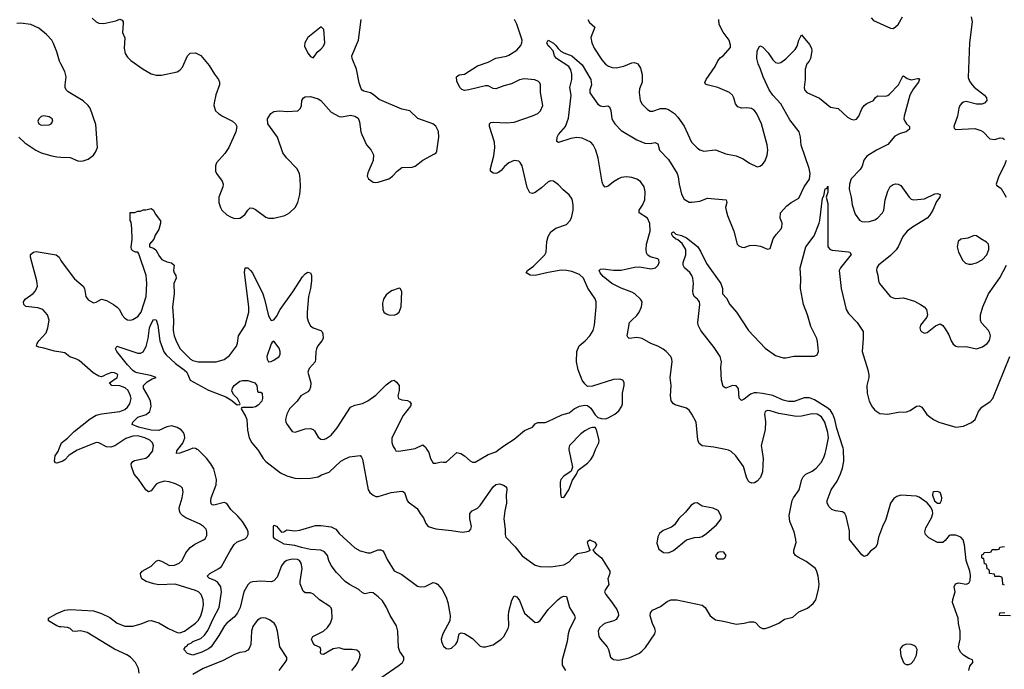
# Model space of a CAD drawing. Header units: inches. Extents: x 1473912 to 1647258, y 640388 to 773423.
# Tile 372 of 420: x 1599685 to 1607222, y 678318 to 683287. Entities that reach past the tile are written whole.
import ezdxf

# ---------------------------------------------------------------- set-up
doc = ezdxf.new("R2010")
doc.units = ezdxf.units.IN
doc.header["$MEASUREMENT"] = 0
for name, color, linetype in [('B5697', 7, 'Continuous'), ('B5698', 7, 'Continuous'), ('B6607', 7, 'Continuous'), ('B6608', 7, 'Continuous')]:
    doc.layers.add(name, color=color, linetype=linetype)

msp = doc.modelspace()

# ---------------------------------------------------------------- linework, layer by layer
at = {"layer": 'B5697', "color": 5, "elevation": 680}
for points in [[(1600000, 679904.3), (1599970, 679894.5), (1599958, 679898), (1599951.5, 679911.5), (1599956.8, 679950), (1599981.8, 679990), (1599985.5, 680000)], [(1600000, 678642.7), (1599990, 678643.5), (1599969.2, 678650), (1599906, 678690), (1599906, 678710), (1599970, 678746.4), (1600000, 678758.4)]]:
    msp.add_lwpolyline(points, dxfattribs=at)
at = {"layer": 'B5698', "color": 5}
for points, elevation in [([(1600000, 682950.1), (1599989.9, 682970), (1599970, 683040.5), (1599944.5, 683104.5), (1599929.8, 683130), (1599890, 683175.3), (1599830, 683222.7), (1599770, 683250.9), (1599690, 683261.7), (1599662.2, 683257.8)], 720), ([(1599677.8, 682390), (1599724.7, 682344.7), (1599808.7, 682288.7), (1599850, 682267.8), (1599930, 682245.3), (1599970, 682238.3), (1600000, 682236.4)], 720), ([(1600000, 680744.2), (1599950, 680751.6), (1599870, 680776.1), (1599830, 680781.6), (1599813.2, 680790), (1599818.4, 680810), (1599831.5, 680830), (1599886.8, 680893.2), (1599900.5, 680930), (1599909.7, 680990), (1599898.7, 681030), (1599862.9, 681070), (1599823.7, 681083.7), (1599732.8, 681092.8), (1599717, 681110), (1599715, 681130), (1599725.8, 681150), (1599787.3, 681192.7), (1599805.5, 681214.5), (1599819.8, 681250), (1599816, 681290), (1599766.3, 681470), (1599767.8, 681492.2), (1599789.8, 681510), (1599810, 681513.1), (1599963.8, 681490), (1599987, 681470), (1600000, 681446.1)], 680), ([(1599985.5, 680000), (1600000, 680039.2)], 680)]:
    msp.add_lwpolyline(points, dxfattribs=dict(at, elevation=elevation))
at = {"layer": 'B5698', "color": 5, "elevation": 740}
msp.add_lwpolyline([(1599870, 682552.8), (1599850, 682547.3), (1599830.5, 682530), (1599823.7, 682510), (1599830.6, 682490), (1599850, 682480.3), (1599910, 682484.2), (1599925.2, 682490), (1599939.5, 682510), (1599932, 682530), (1599910, 682545.1)], close=True, dxfattribs=at)
at = {"layer": 'B6607', "color": 5}
for points, elevation in [([(1600000, 678758.4), (1600030, 678770.3), (1600070, 678775.3), (1600250, 678764.7), (1600310, 678745.4), (1600373.5, 678713.5), (1600432, 678670), (1600490, 678648.8), (1600550, 678649.5), (1600614.5, 678665.5), (1600670, 678689), (1600690, 678691.5), (1600750, 678673.7), (1600824.9, 678630), (1600890, 678599.1), (1600910, 678596.8), (1600947.1, 678610), (1601031.6, 678670), (1601050, 678691.5), (1601070, 678727.4), (1601085, 678770), (1601091.3, 678811.3), (1601089, 678849), (1601073.7, 678890), (1601053, 678910), (1601030, 678922), (1600875.1, 678970), (1600750, 678965.6), (1600711.2, 678971.2), (1600652.3, 678990), (1600620.5, 679010), (1600611.2, 679030), (1600609.7, 679050), (1600622, 679070), (1600690, 679107.6), (1600730, 679146.7), (1600747.4, 679152.6), (1600770, 679146.7), (1600832.4, 679112.4), (1600870, 679113.7), (1600904.7, 679130), (1600929.1, 679150.9), (1600957.7, 679210), (1600990, 679250.3), (1601025.2, 679274.8), (1601092.5, 679307.5), (1601103.3, 679316.7), (1601116.9, 679343.1), (1601118, 679370), (1601111.5, 679390), (1601091.8, 679410), (1601060.7, 679430), (1600956.4, 679476.4), (1600932.3, 679492.3), (1600915.8, 679510), (1600907.4, 679530), (1600906.5, 679553.5), (1600928.6, 679630), (1600935.6, 679675.6), (1600930, 679704), (1600917.7, 679717.7), (1600877, 679737), (1600830, 679751.2), (1600790, 679756.4), (1600750, 679745.7), (1600730, 679735.1), (1600690, 679683), (1600670, 679674.7), (1600650, 679691.3), (1600594, 679774), (1600559.8, 679810), (1600539.3, 679870), (1600538.7, 679890), (1600550, 679908.5), (1600564.5, 679915.5), (1600650, 679934.5), (1600674.5, 679950), (1600702.7, 679990), (1600704.2, 680000)], 680), ([(1600136.5, 680000), (1600124.7, 679995.3), (1600064.3, 679955.7), (1600030, 679920.2), (1600010, 679907.5), (1600000, 679904.3)], 680), ([(1600985.8, 680000), (1600910, 679971.2), (1600884.5, 679970), (1600887.6, 679990), (1600895.4, 680000)], 660), ([(1602226.6, 678310), (1602261.3, 678350), (1602273, 678370), (1602289.6, 678410), (1602291.3, 678430), (1602282.7, 678450), (1602264.5, 678464.5), (1602229.7, 678469.7), (1602169.7, 678469.7), (1602130, 678481.3), (1602084.6, 678475.4), (1602010, 678432.3), (1601993.2, 678433.2), (1601986.5, 678446.5), (1601989.6, 678470), (1601984.8, 678484.8), (1601944, 678504), (1601930, 678517), (1601917.6, 678550), (1601929.5, 678570), (1602009.8, 678610.2), (1602040.7, 678639.3), (1602062.9, 678670), (1602076.9, 678710), (1602073, 678770), (1602067.9, 678787.9), (1602058.3, 678798.3), (1601978.4, 678850), (1601933.5, 678893.5), (1601910, 678903), (1601870, 678902.4), (1601855.2, 678915.2), (1601832, 678972), (1601831, 678991), (1601847.6, 679090), (1601840.3, 679130), (1601827.6, 679150), (1601810, 679158.8), (1601770, 679160.8), (1601730, 679150.8), (1601710, 679138.9), (1601687.9, 679110), (1601656.3, 679023.7), (1601630, 678996.3), (1601610, 678988.2), (1601531.4, 678991.4), (1601470, 678987.1), (1601450, 678981.1), (1601430, 678964.7), (1601400.6, 678910), (1601372.7, 678790), (1601351.5, 678750), (1601330, 678719.3), (1601270, 678671.6), (1601251.8, 678650), (1601210, 678577.7), (1601150, 678489.8), (1601130, 678475), (1601079.1, 678450), (1601010, 678425.6), (1600970, 678439), (1600942, 678470), (1600954, 678490), (1600964.9, 678495.1), (1600978, 678510), (1600999.8, 678520.2), (1601009.7, 678530), (1601070, 678555.2), (1601100.4, 678579.6), (1601123.6, 678616.4), (1601167, 678710), (1601210.4, 678790), (1601229.9, 678909.9), (1601225.2, 678950), (1601201.8, 678981.8), (1601178, 678998), (1601135, 679015), (1601119.6, 679030), (1601139.7, 679050), (1601210, 679089.1), (1601230, 679105.3), (1601294.6, 679225.4), (1601327.7, 679272.3), (1601350, 679292.4), (1601410, 679315.6), (1601424.4, 679330), (1601433.7, 679350), (1601433.5, 679370), (1601427.2, 679390), (1601390, 679448), (1601354.2, 679490), (1601301.3, 679541.3), (1601270, 679586), (1601250, 679593.3), (1601170, 679574.3), (1601157.6, 679577.6), (1601150, 679585.2), (1601146.6, 679606.6), (1601149.8, 679629.8), (1601187.9, 679730), (1601191.3, 679770), (1601170, 679850.8), (1601148.9, 679890), (1601113.6, 679933.6), (1601050, 679995.9), (1601042.6, 680000)], 660), ([(1601504.7, 680000), (1601513.1, 679990), (1601548.8, 679930), (1601568.3, 679908.3), (1601681.1, 679821.1), (1601730, 679797.6), (1601790, 679780.4), (1601830, 679778), (1601910, 679780.4), (1601968.7, 679790), (1601995.1, 679804.9), (1602054.2, 679825.8), (1602144.2, 679910), (1602170, 679926), (1602210, 679942.6), (1602290, 679952.7), (1602301.7, 679941.7), (1602310, 679924.7), (1602351.3, 679691.3), (1602365.3, 679670), (1602390, 679650.3), (1602410, 679641.1), (1602430, 679638.9), (1602529, 679670), (1602610, 679681.3), (1602618.3, 679678.3), (1602630.3, 679670), (1602650.2, 679610.2), (1602659, 679599), (1602728.3, 679548.3), (1602749.3, 679509.3), (1602775.8, 679475.8), (1602792.8, 679432.8), (1602810.3, 679410.3), (1602870, 679393.7), (1602990, 679381.3), (1603072.5, 679367.5), (1603124.7, 679375.3), (1603139, 679390), (1603142.7, 679410), (1603129.6, 679470), (1603130, 679510.8), (1603149.2, 679530), (1603189.7, 679550.3), (1603210, 679570.4), (1603310, 679714.9), (1603330, 679732.7), (1603356.7, 679736.7), (1603387.9, 679727.9), (1603399.9, 679719.9), (1603410.5, 679710.5), (1603413.2, 679693.2), (1603408.5, 679651.5), (1603411.6, 679590), (1603397.8, 679530), (1603390.2, 679470), (1603401.5, 679390), (1603401.5, 679350), (1603407.2, 679330), (1603476.2, 679256.2), (1603530, 679186), (1603630, 679114.6), (1603670, 679104.2), (1603750, 679102), (1603850, 679117.1), (1603890, 679140.5), (1603934, 679190), (1603954.9, 679205.1), (1604023.1, 679216.9), (1604055.3, 679230), (1604050, 679232.3), (1604035, 679270), (1604031, 679290), (1604037.7, 679302.3), (1604050, 679307.9), (1604087.4, 679290), (1604099.7, 679270), (1604090, 679247.1), (1604072.9, 679230), (1604089.1, 679210), (1604139.4, 679170), (1604202.6, 679070), (1604201.7, 679050), (1604186.3, 679010), (1604193.7, 678966.3), (1604168.2, 678930), (1604162.4, 678910), (1604170.4, 678890), (1604215.6, 678835.6), (1604255.8, 678775.8), (1604266.9, 678750), (1604268, 678730), (1604250, 678699.7), (1604231.7, 678688.3), (1604170, 678671.6), (1604150, 678660.9), (1604124.2, 678635.8), (1604112.4, 678610), (1604117.3, 678570), (1604130, 678548.7), (1604182, 678490), (1604192, 678470), (1604206.8, 678410), (1604230, 678393), (1604270, 678388.8), (1604350, 678406.7), (1604430, 678441.6), (1604450, 678458.7), (1604474.4, 678485.6), (1604546, 678590), (1604551.1, 678608.9), (1604547.6, 678630), (1604529.7, 678669.7), (1604512.1, 678727.9), (1604514.5, 678750), (1604529.7, 678770.3), (1604590, 678798.4), (1604642.2, 678837.8), (1604669.1, 678850.9), (1604716, 678850), (1604908.4, 678808.4), (1604931.7, 678790), (1604970, 678727.7), (1605010, 678696.3), (1605072.7, 678687.3), (1605170, 678663.8), (1605230, 678670.3), (1605270, 678681.3), (1605302, 678682), (1605317.3, 678677.3), (1605350, 678641), (1605370.7, 678630.7), (1605390.7, 678630.7), (1605430, 678642), (1605497, 678670), (1605539.4, 678700.6), (1605603.5, 678716.5), (1605650, 678757.6), (1605715.1, 678784.9), (1605759.1, 678820.9), (1605779.6, 678850), (1605800.5, 678930), (1605803.6, 678970), (1605797.4, 679030), (1605787.2, 679067.2), (1605775.6, 679090), (1605703.8, 679143.8), (1605638, 679178), (1605623.6, 679190), (1605611.6, 679210), (1605611.5, 679230), (1605627.5, 679287.5), (1605626, 679310), (1605613.6, 679370), (1605579.7, 679450), (1605575.2, 679495.2), (1605597.7, 679610), (1605607.1, 679630), (1605650.9, 679690), (1605672.2, 679770), (1605681.7, 679790), (1605703.6, 679810), (1605750, 679834), (1605782.5, 679857.5), (1605819.8, 679900.2), (1605840.3, 679939.7), (1605851.5, 679970), (1605857.4, 680000)], 660), ([(1602557.9, 680000), (1602564.7, 679990), (1602587.7, 679987.7), (1602665.2, 680000)], 680), ([(1602800.9, 680000), (1602816, 679976), (1602830.3, 679930.3), (1602850, 679896), (1602854.8, 679894.8), (1602870, 679894), (1602910, 679905.5), (1602930, 679901.6), (1602950, 679903.8), (1603030, 679976), (1603060.7, 679970), (1603090, 679952), (1603132.9, 679912.9), (1603150, 679903.8), (1603170, 679903.1), (1603270, 679960.3), (1603330, 679982.8), (1603352.5, 680000)], 680), ([(1603889.3, 680000), (1603916, 679864), (1603906, 679834), (1603850, 679796), (1603828.2, 679770), (1603823, 679750), (1603823.5, 679663.5), (1603830, 679634), (1603850, 679632), (1603888.7, 679690), (1603915.5, 679764.5), (1603948, 679810), (1603959, 679841), (1604030, 679894.9), (1604057, 679923), (1604075.1, 679950), (1604092.2, 680000)], 680), ([(1605365.2, 680000), (1605376.9, 679930), (1605371.5, 679830), (1605354.4, 679785.6), (1605330, 679756.9), (1605310, 679744.7), (1605290, 679741.3), (1605270, 679749.6), (1605260.9, 679760.9), (1605247.6, 679787.6), (1605224.7, 679870), (1605167.8, 679950), (1605130, 679984.2), (1605110, 679995.1), (1605086.9, 680000)], 660), ([(1606949.2, 678310), (1606958.6, 678341.4), (1606982, 678370), (1606980.4, 678380.4), (1606978, 678390), (1606950, 678400.9), (1606910, 678427.6), (1606888.1, 678448.1), (1606875.4, 678470), (1606871.1, 678490), (1606884, 678550), (1606883.5, 678610), (1606870, 678668), (1606868.8, 678710), (1606825.4, 678830), (1606827.1, 678852.9), (1606846, 678910), (1606838.7, 678950), (1606847.4, 678972.6), (1606870, 678980.5), (1606930, 678970.6), (1606950, 678977.3), (1606961.6, 678998.4), (1606963.6, 679036.4), (1606957.2, 679070), (1606930.8, 679150), (1606917.7, 679270), (1606907.8, 679307.8), (1606889.8, 679329.8), (1606850, 679344.7), (1606810, 679345.1), (1606799.3, 679340.7), (1606770, 679304), (1606750, 679289.3), (1606710, 679289.5), (1606644.9, 679324.9), (1606618, 679350), (1606614, 679370), (1606620.7, 679399.3), (1606663.3, 679476.7), (1606675.4, 679510), (1606673, 679530), (1606659.1, 679559.1), (1606631.4, 679591.4), (1606570, 679636.1), (1606550, 679642.7), (1606430, 679649.8), (1606400, 679640), (1606375, 679625), (1606350, 679589.5), (1606315.3, 679464.7), (1606289.1, 679410), (1606258.9, 679330), (1606247.2, 679272.8), (1606235.5, 679250), (1606197, 679223), (1606170, 679189.2), (1606150, 679180.9), (1606130, 679194.5), (1606037.6, 679310), (1606036.4, 679376.4), (1606012, 679490), (1606000.9, 679510), (1605983.6, 679523.6), (1605930, 679531), (1605901.8, 679541.8), (1605880.6, 679560.6), (1605866.2, 679590), (1605865.7, 679610), (1605895.8, 679690), (1605943, 679757), (1605966.8, 679813.2), (1605982.4, 679857.6), (1605992.7, 679910), (1605989.7, 680000)], 640), ([(1602450, 678253.4), (1602589.8, 678350), (1602614.2, 678370), (1602626.2, 678390), (1602625.3, 678410), (1602595.5, 678455.5), (1602584.4, 678484.4), (1602579, 678610), (1602568.3, 678650), (1602520.7, 678730), (1602490, 678796.8), (1602461.1, 678841.1), (1602430, 678873.2), (1602390, 678903), (1602370, 678904.7), (1602330, 678896.3), (1602310, 678902.9), (1602280.7, 678930), (1602210, 678966.3), (1602176.4, 678990), (1602110, 679059.7), (1602070, 679113.3), (1602051.2, 679150), (1602042, 679190), (1602017.9, 679217.9), (1601989.2, 679229.2), (1601910, 679235.8), (1601840.7, 679250), (1601790, 679266.5), (1601710, 679274.5), (1601637.5, 679317.5), (1601627.6, 679330), (1601626.6, 679410), (1601630, 679422), (1601650, 679412), (1601690, 679366.8), (1601706, 679370), (1601730, 679384.7), (1601790, 679377.3), (1601830, 679382), (1601950, 679418.8), (1601990, 679419.1), (1602070, 679408.8), (1602103.8, 679390), (1602130, 679358.4), (1602250, 679248.7), (1602290, 679223.7), (1602350, 679208.4), (1602370, 679210.4), (1602430, 679232.7), (1602450, 679233.4), (1602464.4, 679224.4), (1602475.5, 679210), (1602497.3, 679157.3), (1602550, 679072.4), (1602610, 679042.8), (1602730, 678954.3), (1602750, 678948.8), (1602788.3, 678951.7), (1602850, 678981.6), (1602870, 678978.4), (1602884, 678970), (1602918.4, 678930), (1602950.3, 678870), (1602962.6, 678830), (1602978.8, 678730), (1602978, 678690), (1602922.8, 678590), (1602910.7, 678550), (1602913, 678530), (1602921.6, 678510), (1602930, 678494.8), (1602950, 678477.3), (1602970, 678474), (1602990, 678480.7), (1603024, 678510), (1603037.2, 678530), (1603049.2, 678590.8), (1603063.1, 678596.9), (1603090, 678591), (1603150, 678554.8), (1603210, 678496.3), (1603230, 678490.5), (1603250, 678490.6), (1603310, 678506.4), (1603370, 678548.8), (1603390, 678570.3), (1603424.2, 678630), (1603429, 678650), (1603426.6, 678730), (1603430, 678761), (1603452.7, 678847.3), (1603470, 678881), (1603490, 678873.4), (1603510, 678845.5), (1603550, 678748), (1603630, 678676), (1603650, 678678.8), (1603670, 678690.8), (1603730, 678775.8), (1603802.9, 678850), (1603830.5, 678870.5), (1603850, 678877.1), (1603870, 678874.8), (1603892.2, 678790), (1603932.4, 678730), (1603937, 678710), (1603893.7, 678626.3), (1603883.6, 678590), (1603876.5, 678530), (1603837.6, 678390), (1603837.1, 678350), (1603862.8, 678310)], 640), ([(1607222, 678962), (1607210, 678966), (1607208, 679008), (1607202, 679022), (1607187.3, 679027.3), (1607150, 679029.2), (1607146, 679046), (1607109.2, 679050), (1607108.7, 679068.7), (1607102, 679082), (1607090, 679086), (1607088.9, 679108.9), (1607082, 679122), (1607070, 679126), (1607066, 679166), (1607054, 679166), (1607049.7, 679170.3), (1607050, 679194), (1607062, 679198), (1607067.3, 679212.7), (1607110, 679214), (1607122, 679218), (1607130, 679234), (1607170, 679234), (1607182, 679238), (1607187.3, 679252.7), (1607222, 679258)], 620), ([(1601671.3, 678310), (1601717.8, 678370), (1601728.5, 678390), (1601729.7, 678409.7), (1601676, 678490), (1601658.7, 678610), (1601646, 678650), (1601632.1, 678672.1), (1601597.6, 678697.6), (1601569.7, 678709.7), (1601550, 678712.8), (1601530, 678709.7), (1601505.9, 678694.1), (1601486.5, 678670), (1601470, 678644.5), (1601458.2, 678610), (1601453.1, 678506.9), (1601442, 678478), (1601430, 678463.7), (1601407, 678453), (1601370, 678446.6), (1601330, 678432.2), (1601237.5, 678382.5), (1601090, 678324.5), (1601010, 678279.6)], 680), ([(1607268, 678728), (1607186, 678730), (1607188.7, 678750), (1607226, 678754)], 620), ([(1600599.3, 678290), (1600594.9, 678325.1), (1600571.4, 678370), (1600531.7, 678410), (1600504.7, 678430), (1600410, 678473.5), (1600200.4, 678600.4), (1600150, 678613.3), (1600110, 678608.3), (1600091.3, 678611.3), (1600069.8, 678629.8), (1600050, 678638.3), (1600000, 678642.7)], 680)]:
    msp.add_lwpolyline(points, dxfattribs=dict(at, elevation=elevation))
for points, elevation in [([(1606710, 679678.3), (1606683.4, 679676.6), (1606673.4, 679670), (1606671.8, 679650), (1606687.1, 679607.1), (1606710, 679588), (1606730, 679588), (1606741.3, 679610), (1606744, 679630), (1606736.8, 679656.8), (1606729.7, 679669.7)], 640), ([(1604870, 679592.3), (1604850, 679589.4), (1604825.5, 679574.5), (1604780.4, 679519.6), (1604730, 679472.7), (1604697.7, 679422.3), (1604674.4, 679405.6), (1604610, 679380.7), (1604583.1, 679356.9), (1604568.5, 679331.5), (1604562.5, 679282.5), (1604576.8, 679236.8), (1604612.4, 679212.4), (1604650, 679208.4), (1604690, 679228), (1604790, 679308), (1604850, 679327.7), (1604892.1, 679327.9), (1604910, 679334), (1604943.3, 679356.7), (1605017.4, 679422.6), (1605055.3, 679470), (1605054, 679490), (1605031.9, 679531.9), (1604992, 679552), (1604910, 679566.6)], 680), ([(1605050, 679217.2), (1605030, 679212.7), (1605011, 679190), (1605018, 679170), (1605030, 679164), (1605070, 679162.8), (1605082, 679170), (1605093.2, 679190), (1605075.1, 679215.1)], 680), ([(1606470, 678509.6), (1606442.6, 678497.4), (1606430, 678482), (1606425.5, 678470), (1606430, 678422), (1606450, 678371.3), (1606461.1, 678361.1), (1606470, 678354.8), (1606490, 678354.8), (1606510, 678362.8), (1606530, 678386.8), (1606550, 678426), (1606555.6, 678470), (1606543.7, 678490), (1606530, 678500.7), (1606507.9, 678507.9)], 660)]:
    msp.add_lwpolyline(points, close=True, dxfattribs=dict(at, elevation=elevation))
at = {"layer": 'B6608', "color": 5}
for points, elevation in [([(1606201.7, 683301.7), (1606221.3, 683281.3), (1606350, 683223), (1606370, 683221.3), (1606390, 683231.8), (1606408.2, 683250), (1606443.1, 683310)], 680), ([(1606968.5, 683310), (1606975, 683270), (1606955.5, 683110), (1606946.1, 682846.1), (1606956.5, 682816.5), (1606973, 682793), (1606991.8, 682771.8), (1607070.7, 682710), (1607084.9, 682690), (1607087.7, 682670), (1607071, 682650), (1607050, 682641.6), (1607010, 682642), (1606930, 682661.5), (1606910, 682657.7), (1606897.1, 682650), (1606880.3, 682630), (1606873.1, 682610), (1606863.1, 682550), (1606834.8, 682470), (1606836.9, 682456.9), (1606847.7, 682447.7), (1606994.9, 682454.9), (1607041.1, 682441.1), (1607061, 682430), (1607110, 682376), (1607150, 682370.8), (1607190, 682383), (1607210, 682380.7), (1607222.8, 682370)], 680), ([(1600239.1, 683299.1), (1600270.2, 683270.2), (1600290, 683262), (1600330, 683259.5), (1600420.5, 683279.5), (1600450, 683290.4), (1600470, 683284), (1600477.6, 683270), (1600478, 683258), (1600472.4, 683190), (1600488.8, 683148.8), (1600483.5, 683070), (1600492.5, 683030), (1600510, 683002), (1600536.1, 682976.1), (1600630, 682909.1), (1600690, 682874.6), (1600730, 682864.2), (1600770, 682862.6), (1600890, 682888.8), (1600910, 682902), (1600930, 682924.4), (1600968.5, 683010), (1600990, 683030.3), (1601030, 683034.4), (1601070, 683012.4), (1601136.1, 682936.1), (1601176.5, 682870), (1601206.7, 682830), (1601215.3, 682810), (1601214.9, 682790), (1601187.1, 682712.9), (1601172.3, 682652.3), (1601170.4, 682630), (1601183.7, 682590), (1601205.5, 682570), (1601238, 682550), (1601314.9, 682510), (1601337.1, 682490), (1601346.4, 682470), (1601338.3, 682430), (1601286.5, 682310), (1601255.6, 682264.4), (1601190, 682192.3), (1601183.1, 682170), (1601184.6, 682130), (1601190.4, 682110), (1601233.5, 682053.5), (1601241.7, 682030), (1601240.3, 682010), (1601209.1, 681930), (1601210.3, 681890), (1601221.7, 681850), (1601232.4, 681830), (1601270, 681795.3), (1601298.2, 681778.2), (1601330, 681767.2), (1601369, 681770), (1601390, 681780.9), (1601410, 681800.3), (1601430, 681830.3), (1601450, 681848.1), (1601470, 681846.7), (1601490, 681835.8), (1601570, 681777.6), (1601590, 681770.2), (1601630, 681769.3), (1601714.5, 681790), (1601750, 681810.3), (1601793.5, 681850), (1601813.1, 681890), (1601829.8, 681950), (1601834.5, 682010), (1601832.1, 682070), (1601825.7, 682110), (1601805.7, 682150), (1601728.3, 682230), (1601699.7, 682270), (1601657.2, 682390), (1601583.6, 682490), (1601581.6, 682530), (1601607.8, 682570), (1601630, 682586), (1601670, 682591.5), (1601734.2, 682585.8), (1601814, 682590), (1601835.1, 682610), (1601842.9, 682630), (1601845.6, 682670), (1601857, 682690), (1601870, 682698), (1601910, 682699.7), (1601970, 682682.8), (1601990, 682669), (1602070, 682581.1), (1602130, 682547), (1602150, 682544.9), (1602216.7, 682556.7), (1602250.4, 682550.4), (1602274.4, 682534.4), (1602286.6, 682506.6), (1602297.1, 682430), (1602303.8, 682410), (1602339.1, 682330), (1602376.3, 682290), (1602393.7, 682253.7), (1602390.4, 682210), (1602350, 682117.2), (1602345.3, 682090), (1602355.5, 682070), (1602390, 682045.3), (1602410, 682041.1), (1602430, 682044.2), (1602509.6, 682070.4), (1602539, 682090), (1602575.1, 682130), (1602610, 682155.8), (1602690, 682158.9), (1602712.9, 682167.1), (1602770, 682213.1), (1602859.3, 682260.7), (1602871.6, 682270), (1602877.4, 682282.6), (1602893.2, 682390), (1602890, 682432.7), (1602870, 682473.7), (1602846, 682490), (1602731.4, 682531.4), (1602670, 682590.9), (1602610, 682602.2), (1602436.9, 682676.9), (1602390, 682716.3), (1602370, 682728), (1602320.1, 682740.1), (1602307.4, 682747.4), (1602299.4, 682759.4), (1602284.5, 682804.5), (1602262.4, 682910), (1602228.7, 682990), (1602226.8, 683010), (1602277.7, 683130), (1602299.7, 683290)], 720), ([(1603352.5, 680000), (1603390, 680028.8), (1603470, 680078.9), (1603550, 680145.5), (1603609.3, 680170.7), (1603630, 680196), (1603650, 680206), (1603706.4, 680206.4), (1603726.6, 680213.4), (1603834.8, 680265.2), (1603890, 680280.7), (1603928.3, 680311.7), (1603970, 680332.4), (1604010, 680339.3), (1604030, 680335.5), (1604055.8, 680315.8), (1604090, 680264.7), (1604110, 680244.7), (1604136.9, 680236.9), (1604170, 680234.8), (1604190, 680240.7), (1604241.2, 680270), (1604270, 680294.8), (1604293.2, 680330), (1604299.3, 680350), (1604299.3, 680430), (1604312.3, 680490), (1604311.9, 680511.9), (1604302, 680530), (1604278.9, 680538.9), (1604230, 680535.1), (1604070, 680484.5), (1604030, 680482.7), (1604010, 680500.9), (1603990, 680529.4), (1603959.8, 680610), (1603947.9, 680670), (1603948.8, 680750), (1603968.3, 680791.7), (1604012.8, 680830), (1604049.7, 680870), (1604074, 680910), (1604085.1, 680950), (1604096.9, 681090), (1604097.4, 681130), (1604091, 681151), (1604033.6, 681233.6), (1603999.8, 681310), (1603970, 681337.8), (1603910, 681360.7), (1603869.8, 681369.8), (1603830, 681370.8), (1603730, 681353.5), (1603630, 681329.9), (1603592.2, 681332.2), (1603562.9, 681350), (1603571.6, 681370), (1603616.9, 681403.1), (1603704.2, 681490), (1603713.8, 681510), (1603720.3, 681590), (1603728.8, 681630), (1603750, 681663.7), (1603790, 681693.4), (1603870, 681721.6), (1603897, 681750), (1603908.2, 681771.8), (1603921.3, 681830), (1603922.4, 681870), (1603914.2, 681914.2), (1603890, 681947), (1603845.1, 681985.1), (1603810, 682023.7), (1603770, 682052), (1603750, 682054), (1603730, 682047.3), (1603679.8, 682000.2), (1603630, 681965.1), (1603610, 681957.7), (1603590, 681963), (1603570, 682002.7), (1603529.8, 682169.8), (1603515.3, 682195.3), (1603504.7, 682204.7), (1603470, 682209.7), (1603430, 682192.4), (1603395.9, 682164.1), (1603370, 682134.5), (1603350, 682119.5), (1603330, 682112), (1603310, 682114.5), (1603289.7, 682130), (1603288.7, 682150), (1603313.1, 682246.9), (1603321, 682310), (1603319, 682350), (1603280.3, 682470), (1603280.4, 682490), (1603290, 682500.3), (1603310, 682502.8), (1603410, 682499), (1603470, 682504.1), (1603609, 682551), (1603650, 682570.3), (1603671.5, 682590), (1603688.2, 682630), (1603670.9, 682730), (1603671.3, 682790), (1603665.1, 682805.1), (1603655.6, 682815.6), (1603627.2, 682827.2), (1603545.2, 682834.8), (1603510, 682826.8), (1603450, 682796.5), (1603390, 682781.8), (1603330, 682759.7), (1603310, 682761.7), (1603270, 682780.4), (1603250, 682781.4), (1603124, 682750), (1603090, 682746.9), (1603070, 682752.8), (1603054, 682770), (1603030, 682817.2), (1603029.1, 682850.9), (1603050, 682865.7), (1603090, 682871.6), (1603190, 682935.5), (1603270, 682962.7), (1603330, 682993), (1603410, 683008.6), (1603430, 683016.5), (1603490, 683054.3), (1603520.4, 683090), (1603528.6, 683110), (1603529.8, 683130), (1603490, 683254), (1603472.5, 683290)], 680), ([(1604032.7, 683290), (1604046.5, 683266.5), (1604087, 683230), (1604057.7, 683150), (1604063.2, 683110), (1604082.9, 683070), (1604140, 682980), (1604168.3, 682948.3), (1604190.8, 682930.8), (1604221, 682921), (1604250, 682919.3), (1604308.8, 682931.2), (1604370, 682956.9), (1604390, 682959.5), (1604415.8, 682950), (1604436.7, 682916.7), (1604448.4, 682868.4), (1604449.2, 682810), (1604430, 682759.3), (1604425.8, 682730), (1604435.5, 682670), (1604450, 682641.3), (1604490, 682600.3), (1604510, 682588.9), (1604530, 682588.9), (1604590, 682607.8), (1604628.9, 682608.9), (1604650, 682601.1), (1604696.4, 682570), (1604723, 682543), (1604770, 682473), (1604827, 682350), (1604870, 682306), (1604890.9, 682290.9), (1604922.8, 682282.8), (1605010, 682292), (1605090, 682261.3), (1605170, 682245.2), (1605223.4, 682223.4), (1605270.3, 682190.3), (1605330, 682162), (1605350, 682167.7), (1605370, 682180.7), (1605391.1, 682208.9), (1605407.6, 682250), (1605411.3, 682290), (1605406.6, 682330), (1605363.9, 682490), (1605327.9, 682567.9), (1605310, 682591.6), (1605287.1, 682607.1), (1605250, 682612.8), (1605210, 682609.7), (1605181.5, 682621.5), (1605163.9, 682643.9), (1605151.1, 682690), (1605140.5, 682710), (1605117, 682730), (1605030, 682769.7), (1604946, 682790), (1604935.3, 682795.3), (1604930, 682806), (1604939.3, 682830), (1605007.8, 682930), (1605027.6, 682972.4), (1605050, 682997.1), (1605069.7, 683010.3), (1605124.8, 683075.2), (1605127, 683093), (1605115.8, 683130), (1605070, 683191.6), (1605039.8, 683250), (1605037.6, 683290)], 680), ([(1605086.9, 680000), (1604998.8, 680018.8), (1604910, 680028.2), (1604885.7, 680045.7), (1604874.6, 680074.6), (1604861.7, 680210), (1604829.7, 680269.7), (1604810, 680299.3), (1604790, 680317), (1604702.6, 680342.6), (1604689.7, 680349.7), (1604672.8, 680372.8), (1604666, 680410), (1604672, 680490), (1604665.1, 680550), (1604679.7, 680670), (1604677.6, 680690), (1604667.8, 680710), (1604633.3, 680750), (1604610, 680766.9), (1604568.9, 680788.9), (1604515.1, 680810), (1604450, 680848), (1604410, 680855.4), (1604350, 680847.8), (1604338.9, 680858.9), (1604335.6, 680870), (1604353.6, 680970), (1604369.6, 680990), (1604410, 681025.3), (1604426.2, 681050), (1604443.5, 681090), (1604448.7, 681130), (1604438, 681150), (1604392.9, 681190), (1604370, 681204.3), (1604290, 681233), (1604218, 681270), (1604150, 681323.8), (1604127.8, 681350), (1604121.6, 681370), (1604130, 681379.3), (1604150, 681382.8), (1604230, 681372.3), (1604290, 681372.4), (1604390, 681394.3), (1604430, 681396.9), (1604517.5, 681382.5), (1604551, 681389), (1604572.3, 681410), (1604580.9, 681430), (1604578, 681450), (1604570, 681457), (1604510, 681474.5), (1604489.6, 681489.6), (1604483.6, 681503.6), (1604479.6, 681530), (1604483, 681570), (1604511.3, 681670), (1604508.2, 681728.2), (1604489.5, 681770), (1604425.6, 681810), (1604426.3, 681830), (1604452, 681868), (1604470.7, 681910), (1604473, 681970), (1604463.8, 682010), (1604437.2, 682050), (1604410, 682068.7), (1604370, 682080.3), (1604330, 682085.3), (1604290, 682079.3), (1604268.2, 682070), (1604230, 682048.2), (1604190, 682013.6), (1604167.3, 682007.3), (1604150, 682024), (1604143.9, 682043.9), (1604112, 682228), (1604094.8, 682290), (1604075.1, 682330), (1604055.8, 682350), (1603990, 682380.7), (1603950, 682387.1), (1603902.3, 682377.7), (1603810, 682348.2), (1603796.5, 682356.5), (1603798, 682390), (1603809.7, 682410), (1603862.8, 682470), (1603886.3, 682533.7), (1603906.6, 682710), (1603896.1, 682770), (1603910.8, 682830), (1603912.1, 682870), (1603904, 682904), (1603889.1, 682929.1), (1603792.7, 682990), (1603778, 683010), (1603769.4, 683050), (1603740.9, 683080.9), (1603730, 683086.6), (1603720.7, 683110), (1603730, 683130.8), (1603770, 683106.8), (1603790, 683090.7), (1603806.2, 683066.2), (1603827, 683047), (1603850, 683032.7), (1603910, 683011.5), (1603990, 682943.2), (1604056.8, 682830), (1604061.8, 682790), (1604049.4, 682750), (1604048.9, 682728.9), (1604110, 682642.3), (1604130, 682629.1), (1604150, 682624), (1604187.9, 682627.9), (1604200.7, 682620.7), (1604210, 682592), (1604217.6, 682530), (1604226.9, 682510), (1604240.2, 682490), (1604290, 682439.2), (1604410, 682369.3), (1604470, 682343.5), (1604510, 682340.6), (1604550, 682348.9), (1604570, 682338), (1604582, 682290), (1604650, 682218.3), (1604717.7, 682110), (1604726.4, 682086.4), (1604732.3, 682030), (1604750, 681954), (1604770, 681914.9), (1604810, 681892), (1604830, 681890.4), (1604890, 681898.9), (1604950, 681921.1), (1605092, 681910), (1605098, 681890), (1605088.1, 681851.9), (1605093.2, 681826.8), (1605102.6, 681790), (1605150.2, 681670), (1605177.3, 681570), (1605190, 681557.3), (1605213.2, 681546.8), (1605230, 681544), (1605270, 681559.1), (1605310, 681561.6), (1605354.4, 681554.4), (1605410, 681531), (1605430, 681538), (1605453.2, 681610), (1605474.8, 681645.2), (1605513.1, 681686.9), (1605519.1, 681700.9), (1605522, 681730), (1605506, 681770), (1605509.4, 681810), (1605556.6, 681863.4), (1605589.2, 681890), (1605650, 681921), (1605689.6, 682010), (1605730, 682067.7), (1605735.3, 682110), (1605728.7, 682150), (1605667.3, 682327.3), (1605661.1, 682390), (1605650.5, 682430), (1605581.1, 682521.1), (1605510, 682643.8), (1605449.9, 682709.9), (1605422.3, 682750), (1605376.2, 682850), (1605356, 682910), (1605336.9, 682950), (1605328.3, 682990), (1605329.8, 683050.2), (1605350, 683086.8), (1605370, 683080.7), (1605415.1, 683035.1), (1605450, 682980.7), (1605470, 682959.1), (1605490, 682954), (1605510, 682960.7), (1605550, 682987.7), (1605621.7, 683058.3), (1605636.2, 683083.8), (1605650, 683131.3), (1605670, 683172), (1605730, 683098.8), (1605746, 683070), (1605748.4, 683050), (1605738.9, 682990), (1605728.5, 682970), (1605710, 682949.6), (1605696.8, 682910), (1605697, 682830), (1605689.4, 682770), (1605693.1, 682750), (1605710.2, 682730.2), (1605806.5, 682686.5), (1605890, 682619.1), (1605950, 682607.7), (1606022.5, 682542.5), (1606050, 682526.4), (1606070, 682521.3), (1606090, 682526.7), (1606108.2, 682550), (1606130, 682604.4), (1606149.7, 682630), (1606170, 682646), (1606220.9, 682670), (1606232.7, 682690), (1606250, 682704.9), (1606310, 682702.4), (1606331.2, 682708.8), (1606342.7, 682717.3), (1606411, 682789), (1606444.2, 682855.8), (1606450, 682859.1), (1606478.3, 682838.3), (1606510, 682826.7), (1606556.7, 682836.7), (1606570, 682837.3), (1606573.5, 682833.5), (1606564.4, 682810), (1606524, 682756), (1606499.2, 682710), (1606454.4, 682550), (1606453.8, 682530), (1606460.9, 682510), (1606472.1, 682492.1), (1606494.9, 682470), (1606497.1, 682450), (1606470.6, 682430), (1606423.6, 682416.4), (1606384, 682396), (1606330, 682332.3), (1606242.8, 682290), (1606170, 682242.7), (1606145.8, 682214.2), (1606132.5, 682167.5), (1606118.4, 682141.6), (1606050.4, 682070), (1606037.6, 682030), (1606033.4, 681990), (1606050.3, 681930), (1606057, 681870), (1606080.6, 681800.6), (1606113.7, 681753.7), (1606130, 681744.4), (1606150, 681740.4), (1606190, 681744.9), (1606230, 681757.4), (1606250, 681770.3), (1606289.7, 681810), (1606300.4, 681830), (1606310.9, 681909.1), (1606330, 681976), (1606348.4, 682011.6), (1606370, 682027.7), (1606390, 682033), (1606410, 682030.5), (1606430, 682018), (1606494, 681930), (1606510, 681914), (1606528.5, 681908.5), (1606610, 681916.9), (1606690, 681954.4), (1606710, 681957.1), (1606730.7, 681950), (1606727.7, 681930), (1606703.2, 681896.8), (1606673.4, 681830), (1606649.2, 681790), (1606630, 681769.8), (1606519.1, 681700.9), (1606478.4, 681670), (1606446, 681630), (1606409.5, 681550.5), (1606393.2, 681526.8), (1606350, 681483.1), (1606258, 681410), (1606244.9, 681390), (1606244.4, 681370), (1606254.3, 681334.3), (1606259.6, 681290), (1606267.4, 681270), (1606349.1, 681169.1), (1606370, 681158.7), (1606390, 681155.3), (1606450, 681160.3), (1606534.9, 681134.9), (1606580.7, 681110), (1606607.3, 681090), (1606624.9, 681070), (1606633.4, 681030), (1606628.1, 681011.9), (1606580.5, 680950), (1606574, 680930), (1606580.7, 680910), (1606590, 680898.8), (1606610, 680890.8), (1606630, 680894), (1606695.3, 680944.7), (1606730, 680960.7), (1606750, 680947.3), (1606770, 680922.8), (1606795.8, 680875.8), (1606814, 680830), (1606830, 680806), (1606850, 680791), (1606870, 680786), (1606930, 680787.3), (1607010, 680770.4), (1607055.1, 680784.9), (1607089.3, 680810), (1607107.7, 680832.3), (1607115.6, 680870), (1607111.5, 680890), (1607099.6, 680910), (1607047.4, 680967.4), (1607038.7, 680990), (1607039.7, 681030), (1607057.7, 681090), (1607099.7, 681190), (1607187.3, 681312.7), (1607238.3, 681410)], 660), ([(1600000, 682236.4), (1600070, 682232.2), (1600130, 682208.2), (1600150, 682204.4), (1600170, 682206.7), (1600210, 682219.5), (1600249.8, 682250.2), (1600265.6, 682274.4), (1600279.1, 682310), (1600267, 682487), (1600224.1, 682610), (1600210, 682630.9), (1600170, 682666.4), (1600055.5, 682735.5), (1600039.8, 682750), (1600032.4, 682770), (1600032.2, 682790), (1600039.4, 682850), (1600030.7, 682890), (1600000, 682950.1)], 720), ([(1607234.9, 682210), (1607221.3, 682170), (1607178.7, 682090), (1607158.8, 682030), (1607162, 682022), (1607197.4, 681997.4), (1607237, 681930)], 680), ([(1605989.7, 680000), (1605989.4, 680010), (1605939.3, 680159.3), (1605924.8, 680230), (1605909.5, 680270), (1605890, 680297.3), (1605870, 680315.8), (1605770, 680378.8), (1605730, 680394), (1605690, 680394.9), (1605612.1, 680367.9), (1605570, 680366.9), (1605530, 680377.4), (1605450, 680413.1), (1605370.7, 680429.3), (1605326.6, 680433.4), (1605307.6, 680432.4), (1605278.1, 680421.9), (1605230, 680383.5), (1605210, 680373.6), (1605191.2, 680391.2), (1605186.3, 680466.3), (1605170, 680487), (1605142, 680490), (1605090, 680469.4), (1605070, 680481.2), (1605058, 680530), (1605051.8, 680630), (1605056.4, 680670), (1605047, 680710), (1605000.2, 680780.2), (1604897.7, 680910), (1604878.3, 680950), (1604875.1, 680970), (1604891.4, 681110), (1604888.1, 681128.1), (1604874.3, 681150), (1604848.8, 681168.8), (1604839, 681190), (1604836.2, 681210), (1604843.8, 681270), (1604837.5, 681310), (1604829.1, 681330), (1604813.9, 681353.9), (1604773.7, 681390), (1604763.5, 681410), (1604762.8, 681430), (1604785, 681490), (1604783.4, 681530), (1604756.5, 681576.5), (1604722.6, 681602.6), (1604704.2, 681610), (1604684.5, 681630), (1604675.3, 681650), (1604680.2, 681659.8), (1604690, 681664.7), (1604707.3, 681647.3), (1604750, 681637.1), (1604790, 681618.4), (1604872.3, 681552.3), (1604896.5, 681516.5), (1604942, 681422), (1605052.4, 681270), (1605065.5, 681230), (1605065.5, 681190), (1605096.3, 681156.3), (1605119.6, 681110), (1605170.9, 681050.9), (1605264, 680910), (1605390, 680776), (1605470, 680719), (1605530, 680700.7), (1605550, 680700.2), (1605610, 680714), (1605770, 680714.9), (1605790, 680723), (1605799.7, 680750), (1605793, 680827), (1605785.7, 680850), (1605740.3, 680940.3), (1605714, 681030), (1605683.7, 681110), (1605661.8, 681230), (1605665.4, 681305.4), (1605658.4, 681390), (1605701.8, 681550), (1605766.1, 681633.9), (1605803.9, 681730), (1605809.8, 681750.2), (1605830, 681921), (1605840.2, 681939.8), (1605850, 681994), (1605863.1, 681996.9), (1605870, 682014), (1605870, 681968), (1605859.1, 681930), (1605870, 681882), (1605871.8, 681851.8), (1605870.3, 681550.3), (1605888, 681530), (1605903.7, 681523.7), (1606030, 681512.7), (1606038, 681510), (1606050.6, 681490.6), (1605967, 681390), (1605958.7, 681370), (1605974, 681230), (1606011.6, 681070), (1606030, 681040.4), (1606096.3, 680970), (1606141.3, 680901.3), (1606142.4, 680850), (1606133.4, 680750), (1606177.1, 680610), (1606184.4, 680570), (1606184.4, 680550), (1606170.2, 680489.8), (1606171.3, 680430), (1606188.3, 680370), (1606210, 680327), (1606230, 680299.6), (1606270, 680274.9), (1606330, 680270.2), (1606410, 680284.7), (1606472.2, 680287.8), (1606502.2, 680297.8), (1606550, 680330.7), (1606570, 680334.8), (1606590, 680324), (1606628.7, 680268.7), (1606650.4, 680250.4), (1606678.8, 680230), (1606721, 680210), (1606850.3, 680170.3), (1606910, 680177.3), (1606970, 680205), (1606998, 680230), (1607024.2, 680290), (1607050, 680323.7), (1607113.3, 680366.7), (1607134.9, 680390), (1607262.8, 680710)], 640), ([(1600000, 681446.1), (1600009.2, 681429.2), (1600105.1, 681305.1), (1600170.4, 681250), (1600182, 681230), (1600190.4, 681170.4), (1600210, 681144.9), (1600250, 681122.8), (1600270, 681126.8), (1600310, 681148.4), (1600350, 681139), (1600403.1, 681110), (1600430, 681088.9), (1600447.8, 681070), (1600470, 681026.7), (1600490, 681003.1), (1600510, 680990.4), (1600530, 680988.7), (1600550, 680994), (1600590, 681017.3), (1600614.8, 681050), (1600651.8, 681170), (1600659, 681270), (1600652.7, 681330), (1600596.4, 681496.4), (1600588.5, 681508.5), (1600570, 681509.4), (1600550, 681519.5), (1600541, 681530), (1600537.6, 681550), (1600544.8, 681604.8), (1600543, 681690), (1600537.4, 681737.4), (1600529.1, 681750.9), (1600530, 681812), (1600567.3, 681812.7), (1600590, 681822), (1600610, 681822), (1600630, 681832), (1600650, 681832), (1600690, 681842), (1600710, 681831.3), (1600721.3, 681801.3), (1600761.7, 681750), (1600761.5, 681730), (1600750, 681683.5), (1600721.6, 681638.4), (1600711.8, 681608.2), (1600677.8, 681570), (1600677.6, 681550), (1600710, 681539.1), (1600726.3, 681526.3), (1600755, 681475), (1600773, 681453), (1600810, 681435.1), (1600847.6, 681427.6), (1600867.6, 681410), (1600863.2, 681370), (1600868.1, 681350), (1600879.6, 681330), (1600882, 681310), (1600865.7, 681270), (1600866.4, 681190), (1600854.3, 681090), (1600862, 680990), (1600860.5, 680910), (1600868.3, 680868.3), (1600884.1, 680824.1), (1600914.2, 680770), (1600991.3, 680691.3), (1601010, 680680.1), (1601050, 680670.1), (1601189.7, 680670.3), (1601250, 680687.6), (1601290, 680718.3), (1601344, 680790), (1601352.7, 680812.7), (1601358.7, 680870), (1601410, 680947.4), (1601439, 681050), (1601439.1, 681090), (1601405.6, 681354.4), (1601410, 681390.5), (1601430, 681388.4), (1601451.7, 681370), (1601465.7, 681350), (1601545.8, 681190), (1601559.7, 681150), (1601590, 681022.8), (1601610, 680986), (1601630, 680990.7), (1601650, 681016.3), (1601679.2, 681070), (1601775.2, 681204.8), (1601850, 681320.5), (1601870, 681344), (1601890, 681356.3), (1601910, 681350.8), (1601917.6, 681330), (1601918.6, 681290), (1601910.8, 681230.8), (1601896.4, 681170), (1601884.4, 681050), (1601885.9, 681005.9), (1601894.6, 680974.6), (1601910, 680946.4), (1601931.3, 680931.3), (1601990.3, 680910.3), (1601999.5, 680899.5), (1602004.9, 680884.9), (1602007, 680850), (1601997, 680830), (1601967.3, 680792.7), (1601956.9, 680770), (1601951.3, 680750), (1601950.3, 680690), (1601945.7, 680670), (1601901.7, 680618.3), (1601890.3, 680590), (1601912.4, 680510), (1601910, 680475.3), (1601903, 680457), (1601890, 680439.6), (1601837.3, 680410), (1601808, 680370), (1601750.3, 680310), (1601730.3, 680270), (1601720.3, 680230), (1601723.1, 680210), (1601732.4, 680190), (1601770, 680138), (1601792.3, 680132.3), (1601870, 680158.3), (1601910, 680159.5), (1601930, 680152.2), (1601941.7, 680141.7), (1601970, 680094.8), (1601990, 680079.1), (1602010, 680077.1), (1602030, 680083.7), (1602070, 680110.4), (1602114.9, 680165.1), (1602215.8, 680324.2), (1602250, 680339.6), (1602310, 680352.4), (1602349.1, 680370.9), (1602410, 680414.7), (1602490, 680494.6), (1602530, 680524), (1602550, 680530.7), (1602570, 680516), (1602588.3, 680488.3), (1602588.8, 680450), (1602579.5, 680410), (1602584.4, 680390), (1602610, 680378.9), (1602653.6, 680373.6), (1602670, 680364.9), (1602680.9, 680350), (1602676.5, 680330), (1602621.2, 680258.8), (1602534.5, 680090), (1602532.2, 680052.2), (1602542.6, 680022.6), (1602557.9, 680000)], 680), ([(1600895.4, 680000), (1600932.7, 680047.3), (1600948, 680090), (1600947.2, 680110), (1600937.6, 680130), (1600919.8, 680150), (1600890, 680169.2), (1600850, 680180.1), (1600810, 680174.2), (1600750, 680146.2), (1600690, 680147.1), (1600595.1, 680170), (1600546, 680190), (1600551.3, 680210), (1600590, 680246.9), (1600653.6, 680266.4), (1600679.7, 680290), (1600690.8, 680330), (1600685.5, 680370), (1600668.8, 680408.8), (1600633.3, 680470), (1600632.1, 680490), (1600661.5, 680518.5), (1600700, 680540), (1600729, 680550), (1600685.6, 680565.6), (1600585, 680585), (1600569.7, 680590), (1600550, 680605.1), (1600510, 680647.4), (1600427.6, 680750), (1600419.3, 680770), (1600428.7, 680790), (1600590, 680736.3), (1600610, 680737.1), (1600630, 680746.4), (1600652.3, 680787.7), (1600667.5, 680850), (1600678.5, 680930), (1600690, 680961.6), (1600710, 680993.4), (1600730, 680990.6), (1600741.7, 680950), (1600756.6, 680830), (1600787.2, 680747.2), (1600804.9, 680724.9), (1600876.5, 680656.5), (1600944.7, 680610), (1600965.2, 680590), (1600988.4, 680530), (1601130, 680454), (1601263.8, 680403.8), (1601300.8, 680380.8), (1601350, 680340.3), (1601370, 680344.7), (1601371.2, 680350), (1601351.2, 680390), (1601320.3, 680420.3), (1601308.6, 680448.6), (1601312.7, 680470), (1601325.8, 680490), (1601370, 680523.1), (1601390, 680526.7), (1601430, 680528.5), (1601483.8, 680510), (1601499, 680490), (1601504.1, 680444.1), (1601510, 680438.8), (1601530, 680438.8), (1601541, 680430), (1601544, 680390), (1601537.3, 680370), (1601510, 680338), (1601490, 680327), (1601470, 680321.6), (1601390, 680321.6), (1601382.5, 680317.5), (1601381.1, 680310), (1601413.7, 680253.7), (1601422.3, 680230), (1601427.3, 680147.3), (1601440.3, 680090), (1601462.3, 680050), (1601504.7, 680000)], 660), ([(1600000, 680039.2), (1600004, 680050), (1600050, 680085.8), (1600101.8, 680138.2), (1600224.6, 680235.4), (1600270, 680263.5), (1600310, 680273.4), (1600450, 680291.1), (1600490, 680306.4), (1600510, 680323.2), (1600528.8, 680350), (1600537.3, 680390), (1600533.2, 680410), (1600515.4, 680450), (1600492.5, 680472.5), (1600450, 680485.8), (1600389.2, 680490), (1600372, 680510), (1600430.4, 680549.6), (1600435.8, 680570), (1600430, 680576.8), (1600410, 680587.2), (1600390, 680589.7), (1600345.9, 680574.1), (1600330, 680562), (1600310, 680554.5), (1600290, 680560.7), (1600246.5, 680586.5), (1600140.1, 680680.1), (1600114.2, 680694.2), (1600068.9, 680708.9), (1600030, 680739.7), (1600000, 680744.2)], 680), ([(1605857.4, 680000), (1605874.9, 680090), (1605872.1, 680130), (1605849, 680209), (1605822, 680250), (1605789.3, 680269.3), (1605750, 680272.5), (1605670, 680254.7), (1605630, 680253.3), (1605494.9, 680274.9), (1605430, 680294.7), (1605410, 680296.9), (1605391, 680290), (1605386, 680270), (1605393.7, 680213.7), (1605390.3, 680150), (1605360.2, 680030), (1605365.2, 680000)], 660), ([(1604092.2, 680000), (1604094.2, 680005.8), (1604118.4, 680050), (1604119.5, 680070), (1604099.3, 680150), (1604090, 680168.7), (1604070, 680169.2), (1604050, 680162.7), (1604010, 680142), (1603981.2, 680118.8), (1603894, 680030), (1603887.3, 680010), (1603889.3, 680000)], 680), ([(1600704.2, 680000), (1600708.3, 680028.3), (1600701.3, 680050), (1600680.5, 680070), (1600642, 680090), (1600590, 680104.5), (1600550, 680101.5), (1600496.9, 680083.1), (1600412.6, 680027.4), (1600382.9, 680017.1), (1600350, 680019.9), (1600290, 680051.8), (1600270, 680052.5), (1600136.5, 680000)], 680), ([(1601042.6, 680000), (1601030, 680007.1), (1601010, 680009.2), (1600985.8, 680000)], 660), ([(1602665.2, 680000), (1602712.5, 680007.5), (1602770, 680034.4), (1602790, 680017.1), (1602800.9, 680000)], 680)]:
    msp.add_lwpolyline(points, dxfattribs=dict(at, elevation=elevation))
for points, elevation in [([(1601992.1, 683232.1), (1601890.8, 683150), (1601867.3, 683110), (1601865.8, 683085.8), (1601890, 683031.3), (1601910, 683006.8), (1601930, 682996), (1601950, 683018), (1601960.8, 683039.2), (1601990, 683062.4), (1602010, 683085.5), (1602020.5, 683110), (1602011.9, 683211.9)], 740), ([(1606990, 681637.2), (1606943.5, 681616.5), (1606890, 681609), (1606868.2, 681590), (1606860.5, 681550), (1606870.6, 681510), (1606905.5, 681445.5), (1606924.9, 681424.9), (1606950, 681416.3), (1606970, 681417.1), (1607010, 681428.5), (1607051.8, 681450), (1607087.6, 681490), (1607102.4, 681530), (1607104.2, 681550), (1607099.5, 681570), (1607086, 681586), (1607042, 681610), (1607010, 681635.3)], 680), ([(1602590, 681234), (1602530, 681212.7), (1602490, 681182), (1602470.3, 681150), (1602461.6, 681118.4), (1602463.2, 681070), (1602472.4, 681050), (1602490, 681036.5), (1602510, 681030.3), (1602550, 681028.4), (1602570, 681035.5), (1602589.3, 681050), (1602605.6, 681090), (1602609.1, 681209.1), (1602598, 681230)], 720), ([(1601630, 680828.7), (1601618, 680822), (1601610, 680808), (1601577.1, 680710), (1601578, 680690), (1601590, 680670.8), (1601610, 680672.4), (1601630, 680681.8), (1601669.7, 680710), (1601679.3, 680730), (1601678.7, 680750), (1601670, 680774.5)], 680)]:
    msp.add_lwpolyline(points, close=True, dxfattribs=dict(at, elevation=elevation))

doc.saveas('drawing.dxf')
